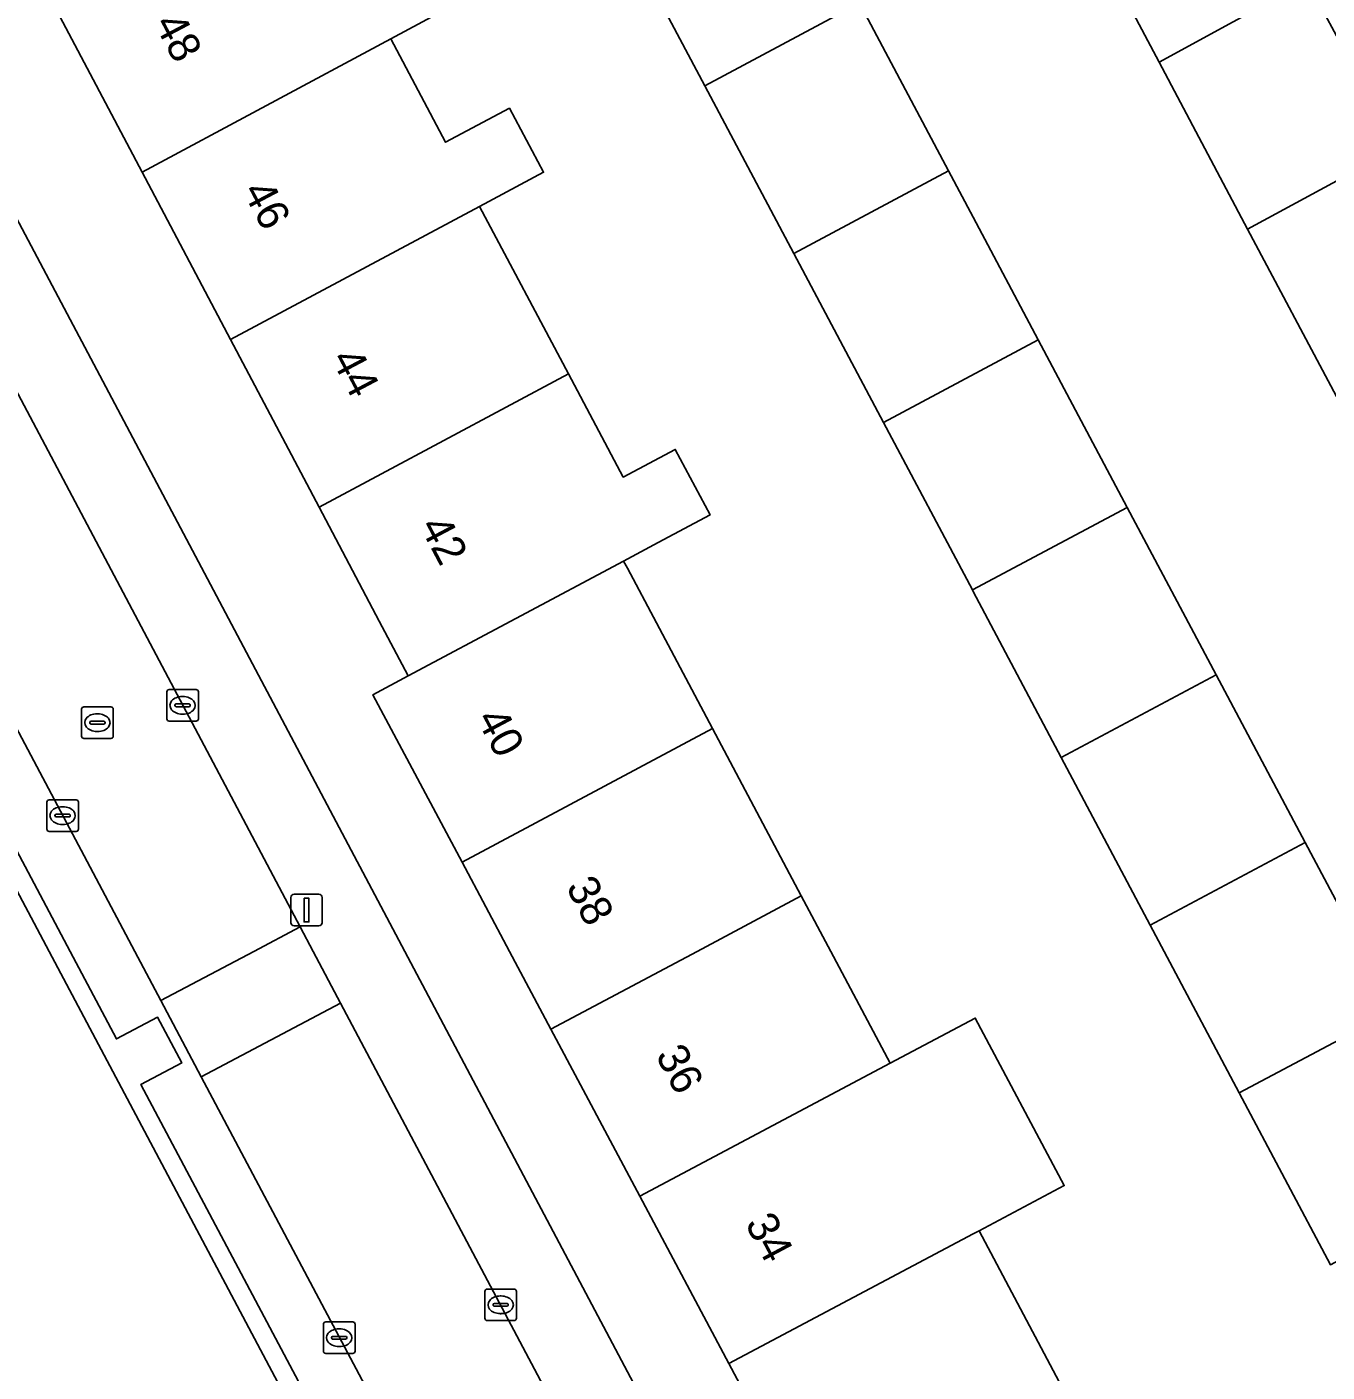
# Model space of a CAD drawing. Extents: x 157793 to 159380, y 380877 to 382313.
# Drawn here: x 158970.05 to 159011.2, y 381736.68 to 381779.27 of the extents above; entities that cross this region are included whole.
import ezdxf

# ---------------------------------------------------------------- set-up
doc = ezdxf.new("R2010")
doc.units = 0
for name, color, linetype in [('IMGEO_Berm_groen', 7, 'Continuous'), ('IMGEO_Erf', 7, 'Continuous'), ('IMGEO_Kolk', 7, 'Continuous'), ('IMGEO_Lichtmast', 7, 'Continuous'), ('IMGEO_Pand', 7, 'Continuous'), ('IMGEO_Pand_nummerreeks', 7, 'Continuous'), ('IMGEO_Parkeervlak_open', 7, 'Continuous'), ('IMGEO_Rijbaan_lokaal_open', 7, 'Continuous'), ('IMGEO_Rioolput', 7, 'Continuous'), ('IMGEO_Voetpad_open', 7, 'Continuous')]:
    doc.layers.add(name, color=color, linetype=linetype)

msp = doc.modelspace()

# ---------------------------------------------------------------- linework, layer by layer
at = {"layer": 'IMGEO_Berm_groen'}
for points in [[(158970.755, 381750), (158961.883, 381766.733), (158963.14, 381769.511), (158962.233, 381771.213)], [(158989.118, 381720.498), (158985.859, 381721.512), (158970.755, 381750)]]:
    msp.add_lwpolyline(points, dxfattribs=at)
at = {"layer": 'IMGEO_Erf'}
for points in [[(158961.476, 381788.79), (158982.013, 381750), (158995.444, 381724.631), (158996.272, 381723.067), (158999.055, 381724.051), (158999.594, 381726.098), (159004.721, 381727.909), (159018.798, 381733.27), (159017.087, 381736.558), (159018.893, 381737.529), (159016.213, 381742.701), (159011.306, 381740.079), (159008.418, 381745.522), (159006.043, 381750), (159005.602, 381750.832), (159002.787, 381756.139), (159000, 381761.393), (158999.975, 381761.441), (158997.161, 381766.745), (158994.324, 381772.093), (158991.51, 381777.397), (158988.692, 381782.711)], [(158995.085, 381731.654), (158992.268, 381736.95), (158989.452, 381742.245), (158986.638, 381747.535), (158985.327, 381750), (158983.823, 381752.828), (158981.005, 381758.125), (158982.119, 381758.719), (158982.025, 381758.898), (158981.204, 381760.453), (158979.3, 381764.06), (158976.498, 381769.369), (158973.699, 381774.671), (158970.897, 381779.98)], [(158983.571, 381779.965), (158981.566, 381778.89), (158983.304, 381775.613), (158985.321, 381776.692), (158986.404, 381774.666), (158984.38, 381773.584), (158987.194, 381768.281), (158988.928, 381765.013), (158990.571, 381765.89), (158991.676, 381763.819), (158990.028, 381762.939), (158988.937, 381762.357), (158989.056, 381762.133), (158989.976, 381760.4), (158991.75, 381757.055), (158994.561, 381751.756), (158995.492, 381750), (158997.372, 381746.456), (159000.067, 381747.886), (159002.881, 381742.583), (159000.186, 381741.153), (159002.997, 381735.854)]]:
    msp.add_lwpolyline(points, dxfattribs=at)
at = {"layer": 'IMGEO_Kolk'}
for p, q in [((158974.48, 381757.362), (158974.48, 381758.214)), ((158974.555, 381758.288), (158975.407, 381758.288)), ((158974.968, 381758.068), (158974.993, 381758.068)), ((158975.481, 381758.214), (158975.481, 381757.362)), ((158974.739, 381757.782), (158974.739, 381757.794)), ((158975.177, 381757.745), (158974.779, 381757.745)), ((158974.782, 381757.831), (158975.18, 381757.831)), ((158975.223, 381757.794), (158975.223, 381757.782)), ((158975.407, 381757.288), (158974.555, 381757.288)), ((158974.991, 381757.508), (158974.966, 381757.508)), ((158970.683, 381753.871), (158970.683, 381754.723)), ((158970.758, 381754.797), (158971.61, 381754.797)), ((158971.684, 381754.723), (158971.684, 381753.871)), ((158970.942, 381754.291), (158970.942, 381754.303)), ((158971.38, 381754.254), (158970.982, 381754.254)), ((158970.985, 381754.34), (158971.383, 381754.34)), ((158971.171, 381754.577), (158971.196, 381754.577)), ((158971.426, 381754.303), (158971.426, 381754.291)), ((158971.61, 381753.797), (158970.758, 381753.797)), ((158971.194, 381754.017), (158971.169, 381754.017)), ((158984.621, 381739.309), (158985.473, 381739.309)), ((158984.546, 381738.383), (158984.546, 381739.235)), ((158984.848, 381738.852), (158985.246, 381738.852)), ((158985.034, 381739.089), (158985.059, 381739.089)), ((158985.547, 381739.235), (158985.547, 381738.383)), ((158984.805, 381738.803), (158984.805, 381738.815)), ((158985.243, 381738.766), (158984.845, 381738.766)), ((158985.057, 381738.529), (158985.032, 381738.529)), ((158985.289, 381738.815), (158985.289, 381738.803)), ((158979.437, 381737.342), (158979.437, 381738.194)), ((158979.512, 381738.268), (158980.364, 381738.268)), ((158979.925, 381738.048), (158979.95, 381738.048)), ((158980.438, 381738.194), (158980.438, 381737.342)), ((158985.473, 381738.309), (158984.621, 381738.309)), ((158979.696, 381737.762), (158979.696, 381737.774)), ((158980.134, 381737.725), (158979.736, 381737.725)), ((158979.739, 381737.811), (158980.137, 381737.811)), ((158980.18, 381737.774), (158980.18, 381737.762)), ((158980.364, 381737.268), (158979.512, 381737.268)), ((158979.948, 381737.488), (158979.923, 381737.488))]:
    msp.add_line(p, q, dxfattribs=at)
for points in [[(158974.48, 381757.362), (158974.48, 381758.214)], [(158974.555, 381758.288), (158975.407, 381758.288)], [(158975.481, 381758.214), (158975.481, 381757.362)], [(158975.407, 381757.288), (158974.555, 381757.288)], [(158970.683, 381753.871), (158970.683, 381754.723)], [(158970.758, 381754.797), (158971.61, 381754.797)], [(158971.684, 381754.723), (158971.684, 381753.871)], [(158971.61, 381753.797), (158970.758, 381753.797)], [(158984.621, 381739.309), (158985.473, 381739.309)], [(158984.546, 381738.383), (158984.546, 381739.235)], [(158985.547, 381739.235), (158985.547, 381738.383)], [(158979.437, 381737.342), (158979.437, 381738.194)], [(158979.512, 381738.268), (158980.364, 381738.268)], [(158980.438, 381738.194), (158980.438, 381737.342)], [(158985.473, 381738.309), (158984.621, 381738.309)], [(158980.364, 381737.268), (158979.512, 381737.268)]]:
    msp.add_lwpolyline(points, dxfattribs=at)
for centre, radius, start, end in [((158974.557, 381758.212), 0.0765, 91.552, 178.448), ((158974.557, 381758.212), 0.0765, 91.552, 178.448), ((158975.405, 381758.212), 0.0765, 1.552, 88.448), ((158975.405, 381758.212), 0.0765, 1.552, 88.448), ((158974.779, 381757.791), 0.0403, 85.8775, 175.7526), ((158974.776, 381757.781), 0.0366, 178.938, 274.7102), ((158975.18, 381757.788), 0.043, 264.8664, 352.4533), ((158975.184, 381757.793), 0.0386, 1.7309, 96.639), ((158974.557, 381757.364), 0.0765, 181.552, 268.448), ((158974.557, 381757.364), 0.0765, 181.552, 268.448), ((158975.405, 381757.364), 0.0765, 271.552, 358.448), ((158975.405, 381757.364), 0.0765, 271.552, 358.448), ((158970.76, 381754.721), 0.0765, 91.552, 178.448), ((158970.76, 381754.721), 0.0765, 91.552, 178.448), ((158971.608, 381754.721), 0.0765, 1.552, 88.448), ((158971.608, 381754.721), 0.0765, 1.552, 88.448), ((158970.982, 381754.3), 0.0403, 85.8775, 175.7526), ((158970.979, 381754.29), 0.0366, 178.938, 274.7102), ((158971.383, 381754.297), 0.043, 264.8664, 352.4533), ((158971.387, 381754.302), 0.0386, 1.7309, 96.639), ((158970.76, 381753.873), 0.0765, 181.552, 268.448), ((158970.76, 381753.873), 0.0765, 181.552, 268.448), ((158971.608, 381753.873), 0.0765, 271.552, 358.448), ((158971.608, 381753.873), 0.0765, 271.552, 358.448), ((158984.623, 381739.233), 0.0765, 91.552, 178.448), ((158984.623, 381739.233), 0.0765, 91.552, 178.448), ((158985.471, 381739.233), 0.0765, 1.552, 88.448), ((158985.471, 381739.233), 0.0765, 1.552, 88.448), ((158984.845, 381738.812), 0.0403, 85.8775, 175.7526), ((158985.25, 381738.814), 0.0386, 1.7309, 96.639), ((158984.842, 381738.802), 0.0366, 178.938, 274.7102), ((158985.246, 381738.809), 0.043, 264.8664, 352.4533), ((158979.514, 381738.192), 0.0765, 91.552, 178.448), ((158979.514, 381738.192), 0.0765, 91.552, 178.448), ((158980.362, 381738.192), 0.0765, 1.552, 88.448), ((158980.362, 381738.192), 0.0765, 1.552, 88.448), ((158984.623, 381738.385), 0.0765, 181.552, 268.448), ((158984.623, 381738.385), 0.0765, 181.552, 268.448), ((158985.471, 381738.385), 0.0765, 271.552, 358.448), ((158985.471, 381738.385), 0.0765, 271.552, 358.448), ((158979.736, 381737.771), 0.0403, 85.8775, 175.7526), ((158979.733, 381737.761), 0.0366, 178.938, 274.7102), ((158980.137, 381737.768), 0.043, 264.8664, 352.4533), ((158980.141, 381737.773), 0.0386, 1.7309, 96.639), ((158979.514, 381737.344), 0.0765, 181.552, 268.448), ((158979.514, 381737.344), 0.0765, 181.552, 268.448), ((158980.362, 381737.344), 0.0765, 271.552, 358.448), ((158980.362, 381737.344), 0.0765, 271.552, 358.448)]:
    msp.add_arc(centre, radius, start, end, dxfattribs=at)
for centre, major_axis, ratio, start_param, end_param in [((158974.967, 381757.788), (-0.387, 0.002), 0.722429, 4.712389, 7.853982), ((158974.992, 381757.788), (-0.39, 0.002), 0.717154, 1.570796, 4.712389), ((158971.17, 381754.297), (-0.387, 0.002), 0.722429, 4.712389, 7.853982), ((158971.195, 381754.297), (-0.39, 0.002), 0.717154, 1.570796, 4.712389), ((158985.033, 381738.809), (-0.387, 0.002), 0.722429, 4.712389, 7.853982), ((158985.058, 381738.809), (-0.39, 0.002), 0.717154, 1.570796, 4.712389), ((158979.924, 381737.768), (-0.387, 0.002), 0.722429, 4.712389, 7.853982), ((158979.949, 381737.768), (-0.39, 0.002), 0.717154, 1.570796, 4.712389)]:
    msp.add_ellipse(centre, major_axis=major_axis, ratio=ratio, start_param=start_param, end_param=end_param, dxfattribs=at)
at = {"layer": 'IMGEO_Lichtmast'}
for p, q in [((158978.407, 381750.906), (158978.407, 381751.706)), ((158978.407, 381751.706), (158978.407, 381750.906)), ((158978.507, 381751.806), (158979.297, 381751.806)), ((158979.297, 381751.806), (158978.507, 381751.806)), ((158979.397, 381751.706), (158979.397, 381750.906)), ((158979.397, 381750.906), (158979.397, 381751.706)), ((158979.297, 381750.806), (158978.507, 381750.806)), ((158978.507, 381750.806), (158979.297, 381750.806))]:
    msp.add_line(p, q, dxfattribs=at)
msp.add_lwpolyline([(158978.827, 381751.681), (158978.977, 381751.681), (158978.977, 381750.931), (158978.827, 381750.931), (158978.827, 381751.681)], dxfattribs=at)
for centre, start, end in [((158978.507, 381751.706), 90, 180), ((158978.507, 381751.706), 90, 180), ((158979.297, 381751.706), 0, 90), ((158979.297, 381751.706), 360, 90), ((158978.507, 381750.906), 180, 270), ((158978.507, 381750.906), 180, 270), ((158979.297, 381750.906), 270, 0), ((158979.297, 381750.906), 270, 0)]:
    msp.add_arc(centre, 0.1, start, end, dxfattribs=at)
at = {"layer": 'IMGEO_Pand'}
for points in [[(159005.881, 381778.154), (159010.573, 381780.713), (159007.741, 381785.981), (159003.066, 381783.466)], [(158996.404, 381780.014), (158993.58, 381785.333), (158988.692, 381782.711), (158991.51, 381777.397)], [(158973.699, 381774.671), (158981.566, 381778.89), (158983.571, 381779.965), (158982.515, 381781.933), (158980.52, 381780.862), (158978.755, 381784.188), (158970.897, 381779.98)], [(159008.684, 381772.866), (159013.413, 381775.429), (159010.573, 381780.713), (159005.881, 381778.154)], [(158996.404, 381780.014), (158991.51, 381777.397), (158994.324, 381772.093), (158999.219, 381774.711)], [(158973.699, 381774.671), (158976.498, 381769.369), (158984.38, 381773.584), (158986.404, 381774.666), (158985.321, 381776.692), (158983.304, 381775.613), (158981.566, 381778.89)], [(159008.684, 381772.866), (159011.493, 381767.565), (159016.26, 381770.134), (159013.413, 381775.429)], [(159002.061, 381769.359), (159000, 381773.24), (158999.219, 381774.711), (158994.324, 381772.093), (158997.161, 381766.745)], [(158976.498, 381769.369), (158979.3, 381764.06), (158987.194, 381768.281), (158984.38, 381773.584)], [(159002.061, 381769.359), (158997.161, 381766.745), (158999.975, 381761.441), (159004.876, 381764.055)], [(158987.194, 381768.281), (158979.3, 381764.06), (158981.204, 381760.453), (158982.025, 381758.898), (158982.119, 381758.719), (158988.937, 381762.357), (158990.028, 381762.939), (158991.676, 381763.819), (158990.571, 381765.89), (158988.928, 381765.013)], [(158999.975, 381761.441), (159000, 381761.393), (159002.787, 381756.139), (159007.692, 381758.752), (159004.876, 381764.055)], [(158988.937, 381762.357), (158982.119, 381758.719), (158981.005, 381758.125), (158983.823, 381752.828), (158991.75, 381757.055), (158989.976, 381760.4), (158989.056, 381762.133)], [(159010.511, 381753.442), (159007.692, 381758.752), (159002.787, 381756.139), (159005.602, 381750.832)], [(158994.561, 381751.756), (158991.75, 381757.055), (158983.823, 381752.828), (158985.327, 381750), (158986.638, 381747.535), (158991.265, 381750)], [(159013.331, 381748.13), (159012.338, 381750), (159010.511, 381753.442), (159005.602, 381750.832), (159006.043, 381750), (159008.418, 381745.522)], [(158994.561, 381751.756), (158991.265, 381750), (158986.638, 381747.535), (158989.452, 381742.245), (158997.372, 381746.456), (158995.492, 381750)], [(158997.372, 381746.456), (158989.452, 381742.245), (158992.268, 381736.95), (159000, 381741.054), (159000.186, 381741.153), (159002.881, 381742.583), (159000.067, 381747.886)], [(159013.331, 381748.13), (159008.418, 381745.522), (159011.306, 381740.079), (159016.213, 381742.701)], [(159000.186, 381741.153), (159000, 381741.054), (158992.268, 381736.95), (158995.085, 381731.654), (159000, 381734.263), (159002.997, 381735.854)]]:
    msp.add_lwpolyline(points, close=True, dxfattribs=at)
at = {"layer": 'IMGEO_Parkeervlak_open'}
for points in [[(158989.118, 381720.498), (158975.571, 381746.032), (158974.292, 381748.444), (158973.468, 381750), (158966.591, 381762.964), (158963.14, 381769.511)], [(158962.799, 381766.256), (158971.42, 381750), (158971.513, 381749.812), (158972.885, 381747.228), (158974.183, 381747.917), (158974.952, 381746.469), (158973.654, 381745.78), (158986.086, 381722.362)]]:
    msp.add_lwpolyline(points, dxfattribs=at)
at = {"layer": 'IMGEO_Rijbaan_lokaal_open'}
for points in [[(158962.233, 381771.213), (158963.14, 381769.511), (158966.591, 381762.964), (158973.468, 381750), (158974.292, 381748.444), (158977.232, 381750), (158978.698, 381750.776), (158964.351, 381777.87), (158959.635, 381786.74), (158956.825, 381792.086), (158955.418, 381794.741), (158950.982, 381792.403), (158954.122, 381786.513), (158959.431, 381776.531), (158960.834, 381773.869)], [(158979.976, 381748.363), (158979.109, 381750), (158978.698, 381750.776), (158977.232, 381750), (158974.292, 381748.444), (158975.571, 381746.032)]]:
    msp.add_lwpolyline(points, close=True, dxfattribs=at)
for points in [[(158996.404, 381780.014), (158999.219, 381774.711), (159000, 381773.24), (159002.061, 381769.359), (159004.876, 381764.055), (159007.692, 381758.752), (159010.511, 381753.442), (159012.338, 381750), (159013.331, 381748.13), (159016.213, 381742.701), (159018.893, 381737.529), (159022.304, 381739.363), (159025.445, 381741.051), (159025.521, 381741.092), (159022.729, 381746.362), (159020.801, 381750), (159019.92, 381751.663), (159017.111, 381756.964), (159014.302, 381762.264), (159011.493, 381767.565), (159008.684, 381772.866), (159005.881, 381778.154), (159003.066, 381783.466)], [(158994.822, 381715.905), (158993.887, 381718.44), (158995.305, 381719.065), (158994.464, 381720.934), (158992.514, 381724.703), (158989.838, 381729.74), (158979.976, 381748.363), (158975.571, 381746.032), (158989.118, 381720.498)]]:
    msp.add_lwpolyline(points, dxfattribs=at)
at = {"layer": 'IMGEO_Rioolput'}
for p, q in [((158971.783, 381756.814), (158971.783, 381757.666)), ((158971.858, 381757.74), (158972.71, 381757.74)), ((158972.784, 381757.666), (158972.784, 381756.814)), ((158972.042, 381757.234), (158972.042, 381757.246)), ((158972.48, 381757.197), (158972.082, 381757.197)), ((158972.085, 381757.283), (158972.483, 381757.283)), ((158972.271, 381757.52), (158972.296, 381757.52)), ((158972.526, 381757.246), (158972.526, 381757.234)), ((158972.71, 381756.74), (158971.858, 381756.74)), ((158972.294, 381756.96), (158972.269, 381756.96))]:
    msp.add_line(p, q, dxfattribs=at)
for points in [[(158971.783, 381756.814), (158971.783, 381757.666)], [(158971.858, 381757.74), (158972.71, 381757.74)], [(158972.784, 381757.666), (158972.784, 381756.814)], [(158972.71, 381756.74), (158971.858, 381756.74)]]:
    msp.add_lwpolyline(points, dxfattribs=at)
for centre, radius, start, end in [((158971.86, 381757.664), 0.0765, 91.552, 178.448), ((158971.86, 381757.664), 0.0765, 91.552, 178.448), ((158972.708, 381757.664), 0.0765, 1.552, 88.448), ((158972.708, 381757.664), 0.0765, 1.552, 88.448), ((158972.082, 381757.243), 0.0403, 85.8775, 175.7526), ((158972.079, 381757.233), 0.0366, 178.938, 274.7102), ((158972.483, 381757.24), 0.043, 264.8664, 352.4533), ((158972.487, 381757.245), 0.0386, 1.7309, 96.639), ((158971.86, 381756.816), 0.0765, 181.552, 268.448), ((158971.86, 381756.816), 0.0765, 181.552, 268.448), ((158972.708, 381756.816), 0.0765, 271.552, 358.448), ((158972.708, 381756.816), 0.0765, 271.552, 358.448)]:
    msp.add_arc(centre, radius, start, end, dxfattribs=at)
for centre, major_axis, ratio, start_param, end_param in [((158972.27, 381757.24), (-0.387, 0.002), 0.722429, 4.712389, 7.853982), ((158972.295, 381757.24), (-0.39, 0.002), 0.717154, 1.570796, 4.712389)]:
    msp.add_ellipse(centre, major_axis=major_axis, ratio=ratio, start_param=start_param, end_param=end_param, dxfattribs=at)
at = {"layer": 'IMGEO_Voetpad_open'}
for points in [[(158918.2, 381864.943), (158918.234, 381864.879), (158930.75, 381841.271), (158932.042, 381838.833), (158954.124, 381797.18), (158955.418, 381794.741), (158956.825, 381792.086), (158959.635, 381786.74), (158964.351, 381777.87), (158978.698, 381750.776), (158979.109, 381750), (158979.976, 381748.363), (158989.838, 381729.74), (158992.514, 381724.703), (158994.464, 381720.934), (158995.305, 381719.065), (158996.057, 381717.394)], [(158999.064, 381717.004), (158996.987, 381721.716), (158996.272, 381723.067), (158995.444, 381724.631), (158982.013, 381750), (158961.476, 381788.79)], [(158963.14, 381769.511), (158961.883, 381766.733), (158970.755, 381750), (158985.859, 381721.512), (158989.118, 381720.498)], [(158986.086, 381722.362), (158973.654, 381745.78), (158974.952, 381746.469), (158974.183, 381747.917), (158972.885, 381747.228), (158971.513, 381749.812), (158971.42, 381750), (158962.799, 381766.256)]]:
    msp.add_lwpolyline(points, dxfattribs=at)

# ---------------------------------------------------------------- texts
at = {"layer": 'IMGEO_Pand_nummerreeks'}
for s, rotation, p in [('48', 297.8269, (158974.064, 381779.377)), ('46', 297.8269, (158976.864, 381774.073)), ('44', 297.8269, (158979.666, 381768.765)), ('42', 297.8283, (158982.466, 381763.462)), ('40', 298.006, (158984.26, 381757.37)), ('38', 298.0075, (158987.097, 381752.039)), ('36', 298.0075, (158989.931, 381746.711)), ('34', 298.006, (158992.765, 381741.381))]:
    msp.add_text(s, height=1, rotation=rotation, dxfattribs=at).set_placement(p)

doc.saveas('drawing.dxf')
